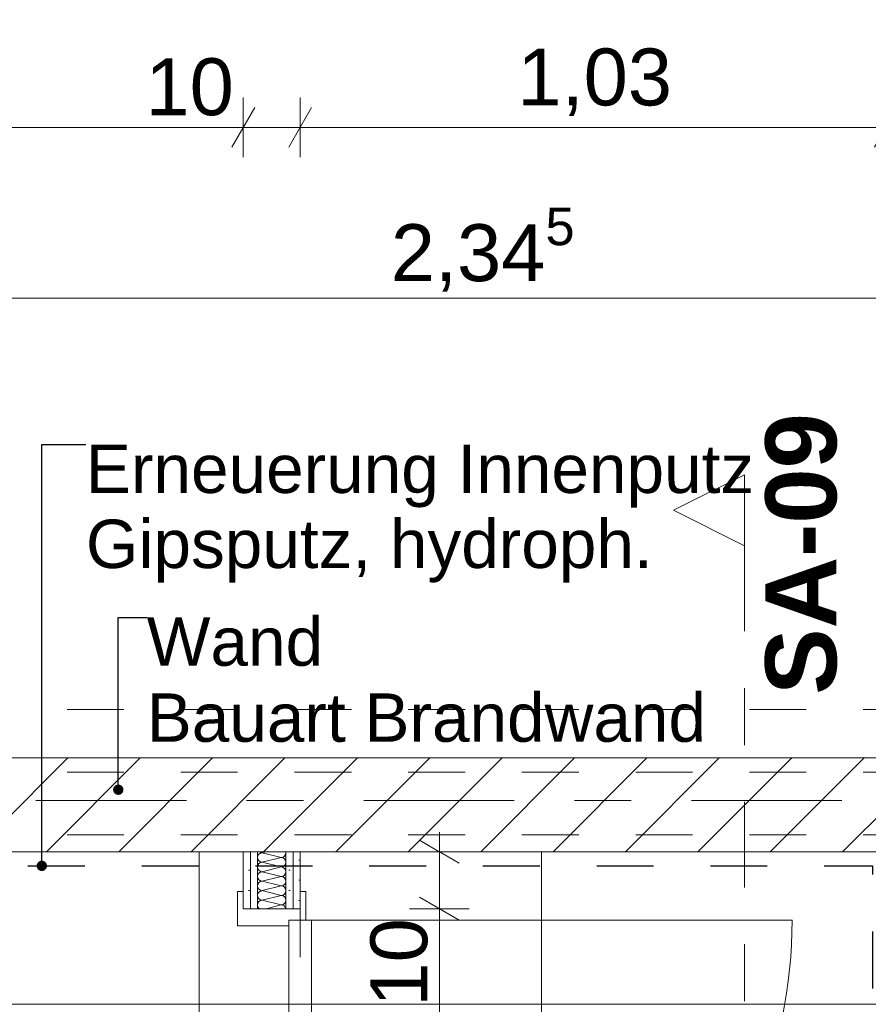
# Model space of a CAD drawing. Header units: metres. Extents: x -3.6 to 84.5, y -11 to 16.8.
# Tile 453 of 656: x 43.9 to 45.4, y 5.5 to 7.2. Entities that reach past the tile are written whole.
import ezdxf

# ---------------------------------------------------------------- set-up
doc = ezdxf.new("R2010")
doc.units = ezdxf.units.M
doc.header["$MEASUREMENT"] = 0
for name, pattern in [('Achse', [0.2, 0.1, -0.05, 0, -0.05]), ('Schnittlinie', [0.3, 0.15, -0.075, 0, -0.075]), ('Strichlinie doppelt', [0.546806, 0.264583, -0.105833, 0.070556, -0.105833]), ('Strichlinie eng', [0.115, 0.075, -0.04]), ('Untersicht', [0.1, 0.075, -0.025]), ('Wipeout_Contour', [1, 0, -1])]:
    doc.linetypes.add(name, pattern=pattern)
for name, color, linetype in [('152 - Bemaßung_ Beschriftung.Ausbau', 7, 'Continuous'), ('203 - Marker.Schnitt - Ausbaudetail SA', 7, 'Continuous'), ('301 - Elemente.Linie', 7, 'Continuous'), ('451 - Universal.Achsen Raster', 7, 'Continuous'), ('605 - Struktur.Wand Innen', 7, 'Continuous'), ('608 - Struktur.Träger', 7, 'Continuous'), ('650 - Abdeckung.Fußboden Aufbau', 7, 'Continuous'), ('Neubau_152 - Bemaßung_ Beschriftung.Ausbau', 7, 'Continuous'), ('Neubau_606 - Struktur.Wand Innen Ausbau', 7, 'Continuous'), ('Neubau_650 - Abdeckung.Fußboden Aufbau', 7, 'Continuous'), ('Neubau_653 - Abdeckung.TB Verkofferung', 7, 'Continuous')]:
    doc.layers.add(name, color=color, linetype=linetype)
doc.styles.add('ERSTELLTER_STIL_1', font='txt')
doc.styles.add('ERSTELLTER_STIL_2', font='txt')
doc.dimstyles.new('ERSTELLTER_STIL__1', dxfattribs={"dimtxt": 0.1, "dimasz": 0.0532, "dimexe": 0.18, "dimexo": 0.0625, "dimgap": 0, "dimtad": 1, "dimzin": 0, "dimdsep": 46, "dimtxsty": 'ERSTELLTER_STIL_2', "dimblk": 'ARROWHEAD_2', "dimblk1": 'ARROWHEAD_2', "dimblk2": 'ARROWHEAD_2', "dimcen": 0.09, "dimse1": 1, "dimse2": 1, "dimclrd": 7, "dimclre": 7, "dimclrt": 7, "dimazin": 0, "dimtfac": 1, "dimtdec": 4, "dimtmove": 0, "dimatfit": 3, "dimfxl": 1, "dimtolj": 1, "dimtzin": 0, "dimarcsym": 0})
doc.dimstyles.new('ERSTELLTER_STIL__3', dxfattribs={"dimtxt": 0.1, "dimasz": 0.0532, "dimexe": 0.18, "dimexo": 0.0625, "dimgap": 0, "dimtad": 1, "dimtih": 1, "dimtoh": 1, "dimzin": 0, "dimdsep": 46, "dimtxsty": 'ERSTELLTER_STIL_2', "dimblk": 'ARROWHEAD_2', "dimblk1": 'ARROWHEAD_2', "dimblk2": 'ARROWHEAD_2', "dimcen": 0.09, "dimse1": 1, "dimse2": 1, "dimclrd": 7, "dimclre": 7, "dimclrt": 7, "dimazin": 0, "dimtfac": 1, "dimtdec": 4, "dimtmove": 0, "dimatfit": 3, "dimfxl": 1, "dimtolj": 1, "dimtzin": 0, "dimarcsym": 0})
doc.dimstyles.new('ERSTELLTER_STIL__7', dxfattribs={"dimtxt": 0.18, "dimasz": 0.03648, "dimexe": 0.18, "dimexo": 0.0625, "dimgap": 0, "dimtad": 0, "dimtih": 1, "dimtoh": 1, "dimdec": 4, "dimzin": 0, "dimdsep": 46, "dimcen": 0.09, "dimadec": 0, "dimazin": 0, "dimtfac": 1, "dimtdec": 4, "dimtmove": 0, "dimatfit": 3, "dimldrblk": 'ARROWHEAD_11', "dimfxl": 1, "dimtolj": 1, "dimtzin": 0, "dimarcsym": 0})
pattern_1 = [(45, (0, 0), (-0.01767767, 0.01767767), [0, -0.025])]

# ---------------------------------------------------------------- blocks, each defined once
blk = doc.blocks.new('*X142')
at = {"layer": 'Neubau_606 - Struktur.Wand Innen Ausbau', "color": 7, "linetype": 'Continuous', "lineweight": 5}
for p, q in [((44.33, 5.76), (44.3233, 5.7583)), ((44.3567, 5.75), (44.3233, 5.7583)), ((44.3567, 5.75), (44.3233, 5.7417)), ((44.3567, 5.7333), (44.3233, 5.7417)), ((44.3567, 5.7333), (44.3233, 5.725)), ((44.3567, 5.7167), (44.3233, 5.725)), ((44.3567, 5.7167), (44.3233, 5.7083)), ((44.3567, 5.7), (44.3233, 5.7083)), ((44.3567, 5.7), (44.3233, 5.6917)), ((44.3567, 5.6833), (44.3233, 5.6917)), ((44.3567, 5.6833), (44.3233, 5.675)), ((44.3567, 5.6667), (44.3233, 5.675)), ((44.3567, 5.6667), (44.33, 5.66))]:
    blk.add_line(p, q, dxfattribs=at)
for centre, start, end in [((44.3233, 5.75), 90, 180), ((44.3233, 5.75), 180, 270), ((44.3233, 5.7667), 233.1304, 270), ((44.3567, 5.7583), 270, 0), ((44.3567, 5.7417), 0, 90), ((44.3567, 5.7583), 0, 11.5367), ((44.3233, 5.7333), 90, 180), ((44.3233, 5.7333), 180, 270), ((44.3567, 5.7417), 270, 0), ((44.3567, 5.725), 0, 90), ((44.3233, 5.7167), 90, 180), ((44.3233, 5.7167), 180, 270), ((44.3567, 5.725), 270, 0), ((44.3567, 5.7083), 0, 90), ((44.3233, 5.7), 90, 180), ((44.3233, 5.7), 180, 270), ((44.3567, 5.7083), 270, 0), ((44.3567, 5.6917), 0, 90), ((44.3233, 5.6833), 90, 180), ((44.3233, 5.6833), 180, 270), ((44.3233, 5.6667), 90, 180), ((44.3567, 5.6917), 270, 0), ((44.3567, 5.675), 0, 90), ((44.3567, 5.675), 270, 0), ((44.3233, 5.6667), 180, 233.129), ((44.3567, 5.6583), 11.5377, 90)]:
    blk.add_arc(centre, 0.00833, start, end, dxfattribs=at)
blk = doc.blocks.new('ARROWHEAD_11')
at = {"color": 0, "linetype": 'Continuous', "lineweight": 0}
blk.add_line((0, 0), (-1, 0), dxfattribs=at)
at = {"color": 0, "linetype": 'Continuous', "lineweight": 0, "const_width": 0.25, "flags": 128}
blk.add_lwpolyline([(-0.125, 0, 1), (0.125, 0, 1)], format="xyb", close=True, dxfattribs=at)
blk = doc.blocks.new('*D589')
at = {"layer": '152 - Bemaßung_ Beschriftung.Ausbau', "color": 7, "linetype": 'Continuous', "lineweight": 5}
for p, q in [((42.335, 6.9804), (42.335, 7.0854)), ((44.29, 6.9804), (44.29, 7.0854)), ((42.3552, 7.0679), (42.3148, 6.9979)), ((44.3102, 7.0679), (44.2698, 6.9979)), ((40.44, 7.0329), (42.335, 7.0329)), ((42.335, 7.0329), (44.29, 7.0329))]:
    blk.add_line(p, q, dxfattribs=at)
at = {"layer": '152 - Bemaßung_ Beschriftung.Ausbau', "color": 7, "lineweight": 5, "char_height": 0.1, "attachment_point": 7, "style": 'ERSTELLTER_STIL_2'}
for s, insert in [('\\A1;{\\pql;\\fArial|b0|i0|c0|p38;1,95\\fArial|b0|i0|c0|p38;\\A1{\\H.66x;\\S5^  ;}}', (43.0785, 7.0335)), ('\\A1;{\\pql;\\fArial|b0|i0|c0|p38;10}', (44.118, 7.0529))]:
    blk.add_mtext(s, dxfattribs=dict(at, insert=insert))
blk = doc.blocks.new('ARROWHEAD_2')
at = {"color": 0, "linetype": 'Continuous', "lineweight": 0}
for p, q in [((-0.378, -0.655), (0.378, 0.655)), ((0, 0), (-1, 0))]:
    blk.add_line(p, q, dxfattribs=at)
blk = doc.blocks.new('*D590')
at = {"layer": '152 - Bemaßung_ Beschriftung.Ausbau', "color": 7, "linetype": 'Continuous', "lineweight": 5}
for p, q in [((44.29, 6.9804), (44.29, 7.0854)), ((44.39, 6.9804), (44.39, 7.0854)), ((44.3102, 7.0679), (44.2698, 6.9979)), ((44.4102, 7.0679), (44.3698, 6.9979)), ((44.29, 7.0329), (44.39, 7.0329))]:
    blk.add_line(p, q, dxfattribs=at)
blk = doc.blocks.new('*D591')
at = {"layer": '152 - Bemaßung_ Beschriftung.Ausbau', "color": 7, "linetype": 'Continuous', "lineweight": 5}
for p, q in [((44.39, 6.9804), (44.39, 7.0854)), ((45.42, 6.9804), (45.42, 7.0854)), ((44.4102, 7.0679), (44.3698, 6.9979)), ((45.4402, 7.0679), (45.3998, 6.9979)), ((44.39, 7.0329), (45.42, 7.0329))]:
    blk.add_line(p, q, dxfattribs=at)
at = {"layer": '152 - Bemaßung_ Beschriftung.Ausbau', "color": 7, "lineweight": 5, "insert": (44.772, 7.0529), "char_height": 0.1, "attachment_point": 7, "style": 'ERSTELLTER_STIL_2'}
blk.add_mtext('\\A1;{\\pql;\\fArial|b0|i0|c0|p38;1,03}', dxfattribs=at)
blk = doc.blocks.new('*D625')
at = {"layer": '152 - Bemaßung_ Beschriftung.Ausbau', "color": 7, "linetype": 'Continuous', "lineweight": 5}
for p, q in [((42.435, 4.6375), (42.435, 4.7425)), ((44.29, 4.6375), (44.29, 4.7425)), ((42.4552, 4.725), (42.4148, 4.655)), ((44.3102, 4.725), (44.2698, 4.655)), ((42.435, 4.69), (44.29, 4.69))]:
    blk.add_line(p, q, dxfattribs=at)
at = {"layer": '152 - Bemaßung_ Beschriftung.Ausbau', "color": 7, "lineweight": 5, "char_height": 0.1, "attachment_point": 7, "style": 'ERSTELLTER_STIL_2'}
for s, insert in [('\\A1;{\\pql;\\fArial|b0|i0|c0|p38;1,85\\fArial|b0|i0|c0|p38;\\A1{\\H.66x;\\S5^  ;}}', (43.1285, 4.6906)), ('\\A1;{\\pql;\\fArial|b0|i0|c0|p38;10}', (44.118, 4.71))]:
    blk.add_mtext(s, dxfattribs=dict(at, insert=insert))
blk = doc.blocks.new('*D626')
at = {"layer": '152 - Bemaßung_ Beschriftung.Ausbau', "color": 7, "linetype": 'Continuous', "lineweight": 5}
for p, q in [((44.29, 4.6375), (44.29, 4.7425)), ((44.39, 4.6375), (44.39, 4.7425)), ((44.3102, 4.725), (44.2698, 4.655)), ((44.4102, 4.725), (44.3698, 4.655)), ((44.29, 4.69), (44.39, 4.69))]:
    blk.add_line(p, q, dxfattribs=at)
blk = doc.blocks.new('*D627')
at = {"layer": '152 - Bemaßung_ Beschriftung.Ausbau', "color": 7, "linetype": 'Continuous', "lineweight": 5}
for p, q in [((44.39, 4.6375), (44.39, 4.7425)), ((45.42, 4.6375), (45.42, 4.7425)), ((44.4102, 4.725), (44.3698, 4.655)), ((45.3998, 4.655), (45.4402, 4.725)), ((44.39, 4.69), (45.42, 4.69)), ((45.42, 4.69), (45.4542, 4.69))]:
    blk.add_line(p, q, dxfattribs=at)
at = {"layer": '152 - Bemaßung_ Beschriftung.Ausbau', "color": 7, "lineweight": 5, "insert": (44.772, 4.71), "char_height": 0.1, "attachment_point": 7, "style": 'ERSTELLTER_STIL_2'}
blk.add_mtext('\\A1;{\\pql;\\fArial|b0|i0|c0|p38;1,03}', dxfattribs=at)
blk = doc.blocks.new('*D630')
at = {"layer": '152 - Bemaßung_ Beschriftung.Ausbau', "color": 7, "linetype": 'Continuous', "lineweight": 5}
for p, q in [((44.5998, 5.6802), (44.6698, 5.6398)), ((44.6873, 5.66), (44.5823, 5.66)), ((44.6348, 4.775), (44.6348, 5.66)), ((44.5998, 4.7952), (44.6698, 4.7548)), ((44.6873, 4.775), (44.5823, 4.775)), ((44.6348, 4.7408), (44.6348, 4.775))]:
    blk.add_line(p, q, dxfattribs=at)
at = {"layer": '152 - Bemaßung_ Beschriftung.Ausbau', "color": 7, "lineweight": 5, "char_height": 0.1, "attachment_point": 7, "rotation": 90, "style": 'ERSTELLTER_STIL_2'}
for s, insert in [('\\A1;{\\pql;\\fArial|b0|i0|c0|p38;10}', (44.6148, 5.488)), ('\\A1;{\\pql;\\fArial|b0|i0|c0|p38;88\\fArial|b0|i0|c0|p38;\\A1{\\H.66x;\\S5^  ;}}', (44.6164, 5.1166))]:
    blk.add_mtext(s, dxfattribs=dict(at, insert=insert))
at = {"color": 254, "linetype": 'Wipeout_Contour', "lineweight": 0, "ltscale": 179.487494}
blk.add_wipeout([(44.6335, 5.0978), (44.6335, 5.3372), (44.496, 5.3372), (44.496, 5.0978)], dxfattribs=at).dxf.layer = '152 - Bemaßung_ Beschriftung.Ausbau'
at = {"color": 254, "linetype": 'Wipeout_Contour', "lineweight": 0, "ltscale": 180.044127}
blk.add_wipeout([(44.7735, 5.0407), (44.7735, 5.3943), (44.636, 5.3943), (44.636, 5.0407)], dxfattribs=at).dxf.layer = '152 - Bemaßung_ Beschriftung.Ausbau'
at = {"layer": '152 - Bemaßung_ Beschriftung.Ausbau', "color": 7, "lineweight": 5, "insert": (44.7742, 5.0594), "char_height": 0.1, "attachment_point": 7, "rotation": 90, "style": 'ERSTELLTER_STIL_2'}
blk.add_mtext('\\A1;{\\pql;\\fArial|b0|i0|c0|p38;2,13\\fArial|b0|i0|c0|p38;\\A1{\\H.66x;\\S5^  ;}}', dxfattribs=at)
blk = doc.blocks.new('*D631')
at = {"layer": '152 - Bemaßung_ Beschriftung.Ausbau', "color": 7, "linetype": 'Continuous', "lineweight": 5}
for p, q in [((44.6698, 5.7398), (44.5998, 5.7802)), ((44.6348, 5.76), (44.6348, 5.7942)), ((44.6873, 5.76), (44.5823, 5.76)), ((44.6348, 5.66), (44.6348, 5.76)), ((44.5998, 5.6802), (44.6698, 5.6398)), ((44.6873, 5.66), (44.5823, 5.66))]:
    blk.add_line(p, q, dxfattribs=at)
blk = doc.blocks.new('*D657')
at = {"layer": '152 - Bemaßung_ Beschriftung.Ausbau', "color": 7, "linetype": 'Continuous', "lineweight": 5}
for p, q in [((43.535, 6.6804), (43.535, 6.7854)), ((45.88, 6.6804), (45.88, 6.7854)), ((43.5552, 6.7679), (43.5148, 6.6979)), ((45.9002, 6.7679), (45.8598, 6.6979)), ((43.535, 6.7329), (45.88, 6.7329))]:
    blk.add_line(p, q, dxfattribs=at)
at = {"layer": '152 - Bemaßung_ Beschriftung.Ausbau', "color": 7, "lineweight": 5, "insert": (44.5494, 6.7335), "char_height": 0.1, "attachment_point": 7, "style": 'ERSTELLTER_STIL_2'}
blk.add_mtext('\\A1;{\\pql;\\fArial|b0|i0|c0|p38;2,34\\fArial|b0|i0|c0|p38;\\A1{\\H.66x;\\S5^  ;}}', dxfattribs=at)

msp = doc.modelspace()

# ---------------------------------------------------------------- hatches: boundary and pattern name
at = {"layer": 'Neubau_650 - Abdeckung.Fußboden Aufbau', "linetype": 'Continuous', "lineweight": 13, "true_color": 0xafafaf}
h = msp.add_hatch(dxfattribs=at)
h.set_pattern_fill('Raster_60x60_Fuge_2mm_0001', color=253, style=0, pattern_type=2)
h.set_pattern_definition([(0, (44.814, 4.89), (0, 0.602), []), (90, (44.814, 4.89), (-0.602, 0), [])])
h.paths.add_polyline_path([(42.435, 5.76), (42.435, 4.46), (42.735, 4.46), (42.735, 4.16), (44.29, 4.16), (44.29, 4.775), (44.39, 4.775), (44.39, 5.66), (44.29, 5.66), (44.29, 5.76)])
h = msp.add_hatch(dxfattribs=at)
h.set_pattern_fill('Raster_60x60_Fuge_2mm_0001', color=253, style=0, pattern_type=2)
h.set_pattern_definition([(360, (44.814, 4.89), (4e-09, 0.602), []), (90, (44.814, 4.89), (-0.602, 4e-09), [])])
h.paths.add_polyline_path([(45.4202, 5.76), (44.39, 5.76), (44.39, 3.235), (47.045, 3.235), (47.045, 4.89), (46.62, 4.89), (46.62, 5.19), (45.4202, 5.19)])

# ---------------------------------------------------------------- linework, layer by layer
at = {"layer": '301 - Elemente.Linie', "color": 1, "linetype": 'Strichlinie eng', "lineweight": 25, "flags": 128}
msp.add_lwpolyline([(40.3114, 5.7353), (45.3961, 5.7353), (45.3961, 5.1657), (46.6016, 5.1657)], dxfattribs=at)
at = {"layer": '608 - Struktur.Träger', "color": 7, "linetype": 'Untersicht', "lineweight": 13}
msp.add_line((0.38, 6.01), (61.88, 6.01), dxfattribs=at)
at = {"layer": '650 - Abdeckung.Fußboden Aufbau', "color": 7, "linetype": 'Continuous', "lineweight": 13, "flags": 128}
msp.add_lwpolyline([(38.88, 5.82), (38.88, 5.9255), (39.97, 5.9255), (39.97, 6.01), (40.29, 6.01), (40.29, 5.925), (41.35, 5.925), (41.35, 5.76), (42.235, 5.76), (42.235, 5.925), (42.65, 5.925), (42.65, 5.76), (43.535, 5.76), (43.535, 5.925), (45.88, 5.925)], dxfattribs=at)
at = {"layer": 'Neubau_606 - Struktur.Wand Innen Ausbau', "color": 1, "linetype": 'Continuous', "lineweight": 13}
for p, q in [((44.29, 5.69), (44.28, 5.69)), ((44.28, 5.69), (44.28, 5.63)), ((44.29, 5.66), (44.29, 5.69)), ((44.4, 5.69), (44.39, 5.69)), ((44.39, 5.69), (44.39, 5.66)), ((44.4, 5.64), (44.4, 5.69)), ((44.39, 5.66), (44.29, 5.66)), ((44.28, 5.63), (44.37, 5.63)), ((44.37, 5.63), (44.37, 5.64)), ((44.37, 5.64), (44.4, 5.64)), ((44.37, 4.795), (44.37, 5.64)), ((44.37, 5.64), (44.41, 5.64)), ((44.41, 5.64), (44.41, 4.795)), ((44.41, 5.64), (45.255, 5.64))]:
    msp.add_line(p, q, dxfattribs=at)
at = {"layer": 'Neubau_606 - Struktur.Wand Innen Ausbau', "color": 1, "linetype": 'Continuous', "lineweight": 5}
for p, q in [((44.3025, 5.66), (44.29, 5.66)), ((44.3025, 5.66), (44.29, 5.66)), ((44.3025, 5.66), (44.29, 5.66)), ((44.315, 5.66), (44.3025, 5.66)), ((44.315, 5.66), (44.3025, 5.66)), ((44.315, 5.66), (44.3025, 5.66)), ((44.365, 5.66), (44.315, 5.66)), ((44.365, 5.66), (44.315, 5.66)), ((44.365, 5.66), (44.315, 5.66)), ((44.3775, 5.66), (44.365, 5.66)), ((44.3775, 5.66), (44.365, 5.66)), ((44.3775, 5.66), (44.365, 5.66)), ((44.39, 5.66), (44.3775, 5.66)), ((44.39, 5.66), (44.3775, 5.66)), ((44.39, 5.66), (44.3775, 5.66))]:
    msp.add_line(p, q, dxfattribs=at)
at = {"layer": 'Neubau_606 - Struktur.Wand Innen Ausbau', "color": 1, "linetype": 'Continuous', "lineweight": 9}
msp.add_arc((44.41, 5.64), 0.845, 270, 0, dxfattribs=at)
at = {"layer": 'Neubau_650 - Abdeckung.Fußboden Aufbau', "color": 1, "linetype": 'Continuous', "lineweight": 13, "flags": 128}
for points in [[(44.39, 5.66), (44.29, 5.66), (44.29, 5.76), (42.435, 5.76)], [(45.4202, 5.76), (44.39, 5.76), (44.39, 5.66)]]:
    msp.add_lwpolyline(points, dxfattribs=at)
at = {"layer": 'Neubau_650 - Abdeckung.Fußboden Aufbau', "color": 1, "linetype": 'Strichlinie eng', "lineweight": 13, "flags": 128}
msp.add_lwpolyline([(44.39, 4.775), (44.39, 5.66)], dxfattribs=at)
at = {"layer": 'Neubau_653 - Abdeckung.TB Verkofferung', "color": 1, "linetype": 'Untersicht', "lineweight": 9}
msp.add_line((42.435, 5.76), (46.62, 5.76), dxfattribs=at)

# ---------------------------------------------------------------- texts
at = {"layer": '152 - Bemaßung_ Beschriftung.Ausbau', "color": 7, "linetype": 'Continuous', "lineweight": 9, "insert": (44.1202, 6.1719), "char_height": 0.085, "attachment_point": 1, "line_spacing_factor": 0.942728, "style": 'ERSTELLTER_STIL_2'}
msp.add_mtext('\\A1;{\\pql;\\fArial|b0|i0|c0|p38;Wand\\P\\pql;\\fArial|b0|i0|c0|p38;Bauart Brandwand}', dxfattribs=at)
at = {"layer": '203 - Marker.Schnitt - Ausbaudetail SA', "color": 7, "lineweight": 13, "insert": (45.3347, 6.0359), "char_height": 0.125, "attachment_point": 7, "rotation": 90, "style": 'ERSTELLTER_STIL_1'}
msp.add_mtext('\\A1;{\\pql;\\pt0;\\fArial|b1|i0|c0|p38;SA-09}', dxfattribs=at)

# ---------------------------------------------------------------- next in the draw order: wipeouts: each hides what was drawn before it
at = {"color": 254, "linetype": 'Wipeout_Contour', "lineweight": 0, "ltscale": 180.355782}
msp.add_wipeout([(43.535, 5.76), (45.88, 5.76), (45.88, 5.925), (43.535, 5.925)], dxfattribs=at).dxf.layer = '605 - Struktur.Wand Innen'

# ---------------------------------------------------------------- next in the draw order: hatches: boundary and pattern name
at = {"layer": '605 - Struktur.Wand Innen', "linetype": 'Continuous', "lineweight": 0, "true_color": 0x000000}
h = msp.add_hatch(dxfattribs=at)
h.set_pattern_fill('MW_Ziegel_0001', color=18, style=0, pattern_type=2)
h.set_pattern_definition([(45, (0, 0), (-0.0636396, 0.0636396), [])])
h.paths.add_polyline_path([(43.535, 5.76), (45.88, 5.76), (45.88, 5.925), (43.535, 5.925)])
at = {"layer": 'Neubau_606 - Struktur.Wand Innen Ausbau', "linetype": 'Continuous', "lineweight": 0, "true_color": 0x000000}
h = msp.add_hatch(dxfattribs=at)
h.set_pattern_fill('Gips_0001', color=18, style=0, pattern_type=2)
h.set_pattern_definition(pattern_1)
h.paths.add_polyline_path([(44.29, 5.76), (44.29, 5.66), (44.3025, 5.66), (44.3025, 5.76)])
h = msp.add_hatch(dxfattribs=at)
h.set_pattern_fill('Gips_0001', color=18, style=0, pattern_type=2)
h.set_pattern_definition(pattern_1)
h.paths.add_polyline_path([(44.3025, 5.66), (44.315, 5.66), (44.315, 5.76), (44.3025, 5.76)])
h = msp.add_hatch(dxfattribs=at)
h.set_pattern_fill('Gips_0001', color=18, style=0, pattern_type=2)
h.set_pattern_definition(pattern_1)
h.paths.add_polyline_path([(44.365, 5.76), (44.365, 5.66), (44.3775, 5.66), (44.3775, 5.76)])
h = msp.add_hatch(dxfattribs=at)
h.set_pattern_fill('Gips_0001', color=18, style=0, pattern_type=2)
h.set_pattern_definition(pattern_1)
h.paths.add_polyline_path([(44.3775, 5.76), (44.3775, 5.66), (44.39, 5.66), (44.39, 5.76)])

# ---------------------------------------------------------------- next in the draw order: linework, layer by layer
at = {"layer": '203 - Marker.Schnitt - Ausbaudetail SA', "color": 7, "linetype": 'Schnittlinie', "lineweight": 13}
msp.add_line((45.1714, 6.2975), (45.1714, 4.763), dxfattribs=at)
at = {"layer": '451 - Universal.Achsen Raster', "color": 160, "linetype": 'Strichlinie doppelt', "lineweight": 9, "true_color": 0x3232ff}
msp.add_line((64.935, 5.85), (-3.175, 5.85), dxfattribs=at)
at = {"layer": '605 - Struktur.Wand Innen', "color": 7, "linetype": 'Continuous', "lineweight": 18, "flags": 128}
for points in [[(45.88, 5.925), (43.535, 5.925)], [(43.535, 5.76), (45.42, 5.76)]]:
    msp.add_lwpolyline(points, dxfattribs=at)
at = {"layer": '608 - Struktur.Träger', "color": 7, "linetype": 'Achse', "lineweight": 9}
msp.add_line((0.38, 5.9), (61.88, 5.9), dxfattribs=at)
at = {"layer": '608 - Struktur.Träger', "color": 7, "linetype": 'Untersicht', "lineweight": 13}
msp.add_line((0.38, 5.79), (61.88, 5.79), dxfattribs=at)
at = {"layer": 'Neubau_606 - Struktur.Wand Innen Ausbau', "color": 1, "linetype": 'Continuous', "lineweight": 5}
for p, q in [((44.3025, 5.76), (44.3025, 5.66)), ((44.315, 5.76), (44.315, 5.66)), ((44.365, 5.66), (44.365, 5.76)), ((44.3775, 5.66), (44.3775, 5.76))]:
    msp.add_line(p, q, dxfattribs=at)
at = {"layer": 'Neubau_606 - Struktur.Wand Innen Ausbau', "color": 1, "linetype": 'Continuous', "lineweight": 5, "flags": 128}
for points in [[(44.29, 5.76), (44.29, 5.66)], [(44.39, 5.76), (44.29, 5.76)], [(44.39, 5.66), (44.39, 5.76)]]:
    msp.add_lwpolyline(points, dxfattribs=at)

# ---------------------------------------------------------------- next in the draw order: block references
at = {"layer": 'Neubau_606 - Struktur.Wand Innen Ausbau', "color": 1, "lineweight": 13}
msp.add_blockref('*X142', (0, 0), dxfattribs=at)

# ---------------------------------------------------------------- next in the draw order: dimensions: what is measured, and where the dimension line sits
at = {"layer": '152 - Bemaßung_ Beschriftung.Ausbau', "color": 7, "linetype": 'Continuous', "lineweight": 5}
for base, p1, p2, picture, middle in [((44.2899906, 7.0328843), (42.3349912, 5.7600001), (44.2899906, 5.76), '*D589', (43.3434754, 7.1028843)), ((44.39, 7.0329), (44.29, 5.76), (44.39, 5.76), '*D590', (44.1942, 7.1029)), ((44.28999, 4.689982), (42.434991, 5.072498), (44.28999, 5.76), '*D625', (43.393475, 4.759982)), ((44.39, 4.69), (44.29, 5.76), (44.39, 5.76), '*D626', (44.1942, 4.76)), ((45.42, 4.69), (44.39, 5.76), (45.42, 5.76), '*D627', (44.9018, 4.76))]:
    dim = msp.add_linear_dim(base=base, p1=p1, p2=p2, dimstyle='ERSTELLTER_STIL__3', dxfattribs=at)
    dim.commit()
    dim.dimension.update_dxf_attribs({"geometry": picture, "text_midpoint": middle, "dimtype": 160})

# ---------------------------------------------------------------- next in the draw order: leaders
at = {"layer": '152 - Bemaßung_ Beschriftung.Ausbau', "color": 7, "linetype": 'Continuous', "lineweight": 9, "annotation_type": 0, "has_hookline": 1, "hookline_direction": 0, "text_width": 0.9653}
msp.add_leader([(44.0702, 5.8691), (44.0702, 6.1719), (44.1202, 6.1719)], dimstyle='ERSTELLTER_STIL__7', dxfattribs=at)

# ---------------------------------------------------------------- next in the draw order: dimensions: what is measured, and where the dimension line sits
at = {"layer": '152 - Bemaßung_ Beschriftung.Ausbau', "color": 7, "linetype": 'Continuous', "lineweight": 5}
dim = msp.add_linear_dim(base=(44.6347872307, 5.6600001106), p1=(44.3899906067, 4.7750001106), p2=(44.3899906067, 5.6600001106), angle=90, dimstyle='ERSTELLTER_STIL__1', dxfattribs=at)
dim.commit()
dim.dimension.update_dxf_attribs({"geometry": '*D630', "text_midpoint": (44.5647872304, 5.3278663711), "dimtype": 160, "text_rotation": 90})

# ---------------------------------------------------------------- next in the draw order: wipeouts: each hides what was drawn before it
at = {"color": 254, "linetype": 'Wipeout_Contour', "lineweight": 0, "ltscale": 136.23664}
msp.add_wipeout([(45.1714, 6.4225), (45.0464, 6.36), (45.1714, 6.2975)], dxfattribs=at).dxf.layer = '203 - Marker.Schnitt - Ausbaudetail SA'

# ---------------------------------------------------------------- next in the draw order: linework, layer by layer
at = {"layer": '203 - Marker.Schnitt - Ausbaudetail SA', "color": 7, "linetype": 'Continuous', "lineweight": 13, "flags": 128}
msp.add_lwpolyline([(45.1714, 6.4225), (45.1714, 6.2975), (45.0464, 6.36)], close=True, dxfattribs=at)

# ---------------------------------------------------------------- next in the draw order: texts
at = {"layer": 'Neubau_152 - Bemaßung_ Beschriftung.Ausbau', "color": 1, "linetype": 'Continuous', "lineweight": 13, "insert": (44.0133, 6.4755), "char_height": 0.085, "attachment_point": 1, "line_spacing_factor": 0.930574, "style": 'ERSTELLTER_STIL_2'}
msp.add_mtext('\\A1;{\\pql;\\fArial|b0|i0|c0|p38;Erneuerung Innenputz\\P\\pql;\\fArial|b0|i0|c0|p38;Gipsputz, hydroph.}', dxfattribs=at)

# ---------------------------------------------------------------- next in the draw order: dimensions: what is measured, and where the dimension line sits
at = {"layer": '152 - Bemaßung_ Beschriftung.Ausbau', "color": 7, "linetype": 'Continuous', "lineweight": 5}
for base, p1, p2, picture, middle in [((45.42, 7.0329), (44.39, 5.76), (45.42, 5.76), '*D591', (44.9018, 7.1029)), ((45.879989, 6.73288434), (43.53498901, 5.93499997), (45.879989, 5.93499997), '*D657', (44.81435949, 6.80288434))]:
    dim = msp.add_linear_dim(base=base, p1=p1, p2=p2, dimstyle='ERSTELLTER_STIL__3', dxfattribs=at)
    dim.commit()
    dim.dimension.update_dxf_attribs({"geometry": picture, "text_midpoint": middle, "dimtype": 160})
dim = msp.add_linear_dim(base=(44.6348, 5.76), p1=(44.39, 5.66), p2=(44.39, 5.76), angle=90, dimstyle='ERSTELLTER_STIL__1', dxfattribs=at)
dim.commit()
dim.dimension.update_dxf_attribs({"geometry": '*D631', "text_midpoint": (44.5648, 5.5642), "dimtype": 160, "text_rotation": 90})

# ---------------------------------------------------------------- next in the draw order: leaders
at = {"layer": 'Neubau_152 - Bemaßung_ Beschriftung.Ausbau', "color": 1, "linetype": 'Continuous', "lineweight": 13, "annotation_type": 0, "has_hookline": 1, "hookline_direction": 0, "text_width": 1.162}
msp.add_leader([(43.9357, 5.7353), (43.9357, 6.4755), (44.0133, 6.4755)], dimstyle='ERSTELLTER_STIL__7', dxfattribs=at)

doc.saveas('drawing.dxf')
